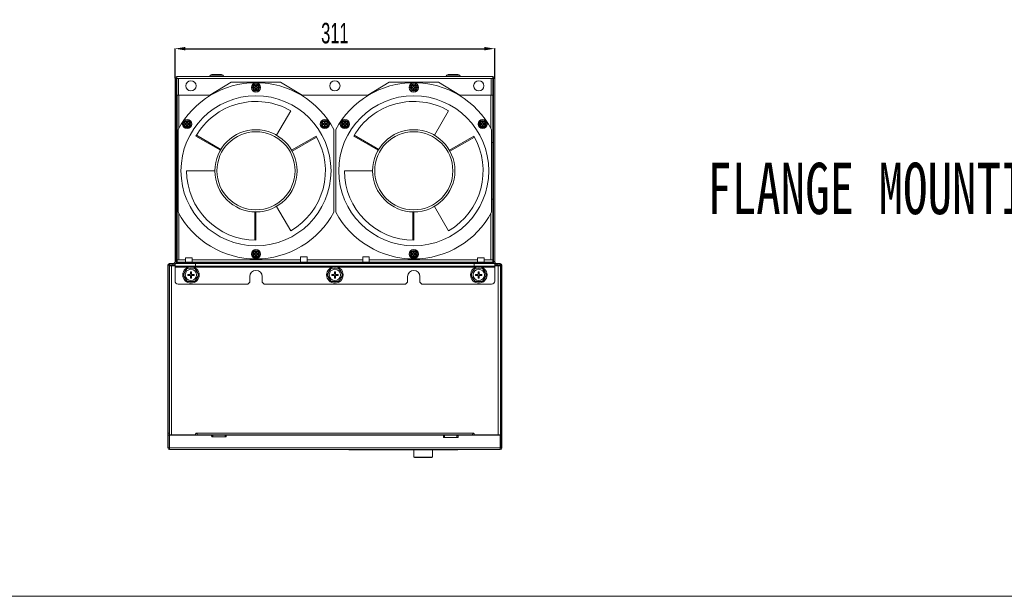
# Model space of a CAD drawing. Header units: millimetres. Extents: x -473 to 23648, y -382 to 1866.
# Tile 407 of 434: x 21267 to 22225, y -382 to 179. Entities that reach past the tile are written whole.
import ezdxf

# ---------------------------------------------------------------- set-up
doc = ezdxf.new("R2010")
doc.units = ezdxf.units.MM
doc.header["$LTSCALE"] = 80
doc.header["$PDMODE"] = 3
doc.header["$PDSIZE"] = 0.3
doc.layers.get('0').update_dxf_attribs({"linetype": 'CONTINUOUS'})
doc.styles.get("Standard").update_dxf_attribs({"font": 'technic_.ttf', "width": 0.7})
doc.dimstyles.get("Standard").update_dxf_attribs({"dimtxt": 3, "dimasz": 3, "dimexe": 0.18, "dimexo": 0.0625, "dimgap": 0.09, "dimtad": 1, "dimdsep": 46, "dimtxsty": 'Standard', "dimcen": 0.09, "dimadec": 0, "dimazin": 0, "dimtol": 1, "dimtp": 0.01, "dimtm": 0.01, "dimtfac": 1, "dimtofl": 0, "dimtmove": 0, "dimatfit": 3, "dimfxl": 1, "dimtolj": 1, "dimarcsym": 0})

# ---------------------------------------------------------------- blocks, each defined once
blk = doc.blocks.new('*D137')
at = {"color": 0, "lineweight": -2, "transparency": 16777216}
for p, q in [((21418.13, 121.78), (21418.13, 150.77)), ((21428.13, 150.59), (21719.13, 150.59)), ((21729.13, 121.78), (21729.13, 150.77))]:
    blk.add_line(p, q, dxfattribs=at)
at = {"color": 0, "lineweight": 0, "transparency": 16777216}
for p in [(21729.13, 150.59), (21418.13, 121.72), (21729.13, 121.72)]:
    blk.add_point(p, dxfattribs=at)
for points in [[(21428.13, 152.26), (21428.13, 148.92), (21418.13, 150.59)], [(21719.13, 148.92), (21719.13, 152.26), (21729.13, 150.59)]]:
    blk.add_solid(points, dxfattribs=at)
at = {"color": 0, "lineweight": 0, "transparency": 16777216, "insert": (21573.63, 165.59), "char_height": 20, "attachment_point": 5}
blk.add_mtext('\\A1;311', dxfattribs=at)

msp = doc.modelspace()

# ---------------------------------------------------------------- linework, layer by layer
at = {"linetype": 'Continuous', "lineweight": 0}
for p, q in [((21451.529, 123.42), (21452.519, 124.74)), ((21464.739, 124.74), (21452.519, 124.74)), ((21463.379, 125.42), (21453.879, 125.42)), ((21465.729, 123.42), (21464.739, 124.74)), ((21681.529, 123.42), (21682.519, 124.74)), ((21694.739, 124.74), (21682.519, 124.74)), ((21693.379, 125.42), (21683.879, 125.42)), ((21695.729, 123.42), (21694.739, 124.74)), ((21418.129, 121.72), (21418.129, -56.58)), ((21419.329, 121.72), (21418.129, 121.72)), ((21419.329, 121.72), (21419.329, -56.58)), ((21727.429, 123.42), (21419.829, 123.42)), ((21419.829, 105.42), (21419.829, 123.42)), ((21419.829, 121.72), (21727.429, 121.72)), ((21421.529, 105.42), (21421.529, 121.72)), ((21452.075, 105.42), (21472.879, 118.067)), ((21472.879, 118.067), (21520.879, 118.067)), ((21520.879, 118.067), (21541.682, 105.42)), ((21605.575, 105.42), (21626.379, 118.067)), ((21626.379, 118.067), (21674.379, 118.067)), ((21674.379, 118.067), (21695.182, 105.42)), ((21725.729, 121.72), (21725.729, 105.42)), ((21727.429, 123.42), (21727.429, 105.42)), ((21727.929, -56.58), (21727.929, 121.72)), ((21727.929, 121.72), (21729.129, 121.72)), ((21729.129, -56.58), (21729.129, 121.72)), ((21419.829, 105.42), (21419.829, 21.12)), ((21419.829, 105.42), (21421.529, 105.42)), ((21420.129, -55.08), (21420.129, 105.42)), ((21452.075, 105.42), (21421.529, 105.42)), ((21421.829, 73.023), (21421.829, 105.42)), ((21494.876, 113.16), (21496.239, 113.16)), ((21496.239, 112.28), (21494.876, 112.28)), ((21496.439, 113.36), (21496.439, 114.722)), ((21496.439, 110.717), (21496.439, 112.08)), ((21497.319, 114.722), (21497.319, 113.36)), ((21497.319, 112.08), (21497.319, 110.717)), ((21497.519, 113.16), (21498.881, 113.16)), ((21498.881, 112.28), (21497.519, 112.28)), ((21605.575, 105.42), (21541.682, 105.42)), ((21648.376, 113.16), (21649.739, 113.16)), ((21649.739, 112.28), (21648.376, 112.28)), ((21649.939, 113.36), (21649.939, 114.722)), ((21649.939, 110.717), (21649.939, 112.08)), ((21650.819, 114.722), (21650.819, 113.36)), ((21650.819, 112.08), (21650.819, 110.717)), ((21651.019, 113.16), (21652.381, 113.16)), ((21652.381, 112.28), (21651.019, 112.28)), ((21725.729, 105.42), (21695.182, 105.42)), ((21725.429, 105.42), (21725.429, 73.023)), ((21727.429, 105.42), (21725.729, 105.42)), ((21727.129, 105.42), (21727.129, -55.08)), ((21727.129, 105.42), (21727.129, 59.22)), ((21727.429, 21.12), (21727.429, 105.42)), ((21516.879, 66.361), (21530.629, 90.176)), ((21670.379, 66.361), (21684.129, 90.176)), ((21427.876, 77.679), (21429.239, 77.679)), ((21429.239, 76.799), (21427.876, 76.799)), ((21429.439, 77.879), (21429.439, 79.241)), ((21430.319, 79.241), (21430.319, 77.879)), ((21430.519, 77.679), (21431.881, 77.679)), ((21431.881, 76.799), (21430.519, 76.799)), ((21561.876, 77.679), (21563.239, 77.679)), ((21563.239, 76.799), (21561.876, 76.799)), ((21563.439, 77.879), (21563.439, 79.241)), ((21564.319, 79.241), (21564.319, 77.879)), ((21564.519, 77.679), (21565.881, 77.679)), ((21565.881, 76.799), (21564.519, 76.799)), ((21581.376, 77.679), (21582.739, 77.679)), ((21582.739, 76.799), (21581.376, 76.799)), ((21582.939, 77.879), (21582.939, 79.241)), ((21583.819, 79.241), (21583.819, 77.879)), ((21584.019, 77.679), (21585.381, 77.679)), ((21585.381, 76.799), (21584.019, 76.799)), ((21715.376, 77.679), (21716.739, 77.679)), ((21716.739, 76.799), (21715.376, 76.799)), ((21716.939, 77.879), (21716.939, 79.241)), ((21717.819, 79.241), (21717.819, 77.879)), ((21718.019, 77.679), (21719.381, 77.679)), ((21719.381, 76.799), (21718.019, 76.799)), ((21421.129, -8.468), (21421.129, 71.907)), ((21429.439, 75.237), (21429.439, 76.599)), ((21430.319, 76.599), (21430.319, 75.237)), ((21563.439, 75.237), (21563.439, 76.599)), ((21564.319, 76.599), (21564.319, 75.237)), ((21572.629, 71.907), (21572.629, -8.468)), ((21574.629, -8.468), (21574.629, 71.907)), ((21582.939, 75.237), (21582.939, 76.599)), ((21583.819, 76.599), (21583.819, 75.237)), ((21716.939, 75.237), (21716.939, 76.599)), ((21717.819, 76.599), (21717.819, 75.237)), ((21726.129, 71.907), (21726.129, -8.468)), ((21420.129, 59.22), (21421.129, 59.22)), ((21462.238, 51.72), (21438.422, 65.47)), ((21462.748, 52.579), (21438.928, 66.332)), ((21531.52, 51.72), (21555.335, 65.47)), ((21532.009, 50.847), (21555.829, 64.6)), ((21615.738, 51.72), (21591.922, 65.47)), ((21616.248, 52.579), (21592.428, 66.332)), ((21685.02, 51.72), (21708.835, 65.47)), ((21685.509, 50.847), (21709.329, 64.6)), ((21727.129, 59.22), (21726.129, 59.22)), ((21456.879, 31.72), (21429.379, 31.72)), ((21610.379, 31.72), (21582.879, 31.72)), ((21419.829, 19.62), (21419.829, 21.12)), ((21419.829, 21.12), (21420.129, 21.12)), ((21419.829, 18.42), (21419.829, 19.62)), ((21420.129, 19.62), (21419.829, 19.62)), ((21727.429, 21.12), (21727.129, 21.12)), ((21727.429, 19.62), (21727.129, 19.62)), ((21727.429, 19.62), (21727.429, 21.12)), ((21727.429, 18.42), (21727.429, 19.62)), ((21419.629, 18.92), (21419.629, 17.42)), ((21419.829, 18.92), (21419.629, 18.92)), ((21419.629, 16.92), (21419.629, 8.92)), ((21420.129, 16.92), (21419.629, 16.92)), ((21419.629, 10.92), (21420.129, 10.92)), ((21420.129, 18.42), (21419.829, 18.42)), ((21727.429, 18.42), (21727.129, 18.42)), ((21727.129, 16.92), (21727.629, 16.92)), ((21727.629, 10.92), (21727.129, 10.92)), ((21727.629, 18.92), (21727.429, 18.92)), ((21727.629, 18.92), (21727.629, 17.42)), ((21727.629, 16.92), (21727.629, 8.92)), ((21419.629, 8.92), (21419.629, -14.28)), ((21419.629, 8.92), (21420.129, 8.92)), ((21420.129, -57.08), (21420.129, 4.22)), ((21420.129, 4.22), (21421.129, 4.22)), ((21727.129, 4.22), (21726.129, 4.22)), ((21727.629, 8.92), (21727.129, 8.92)), ((21727.629, -14.28), (21727.629, 8.92)), ((21495.879, -8.268), (21495.879, -35.773)), ((21496.879, -8.28), (21496.879, -35.78)), ((21516.879, -2.922), (21530.629, -26.737)), ((21649.379, -8.268), (21649.379, -35.773)), ((21650.379, -8.28), (21650.379, -35.78)), ((21670.379, -2.922), (21684.129, -26.737)), ((21419.629, -14.28), (21419.629, -18.78)), ((21419.629, -18.78), (21419.629, -58.58)), ((21419.629, -18.78), (21420.129, -18.78)), ((21421.829, -55.08), (21421.829, -9.584)), ((21725.429, -9.584), (21725.429, -55.08)), ((21727.129, -18.78), (21727.629, -18.78)), ((21727.629, -18.78), (21727.629, -14.28)), ((21727.629, -18.78), (21727.629, -58.58)), ((21419.629, -20.78), (21420.129, -20.78)), ((21419.629, -21.304), (21420.129, -21.304)), ((21727.129, -20.78), (21727.629, -20.78)), ((21727.129, -21.304), (21727.629, -21.304)), ((21496.439, -48.64), (21496.439, -47.278)), ((21497.319, -47.278), (21497.319, -48.64)), ((21649.939, -48.64), (21649.939, -47.278)), ((21650.819, -47.278), (21650.819, -48.64)), ((21419.329, -56.58), (21418.129, -56.58)), ((21420.129, -55.08), (21428.429, -55.08)), ((21420.129, -57.08), (21727.129, -57.08)), ((21420.129, -57.08), (21420.129, -58.28)), ((21422.129, -57.08), (21422.129, -58.28)), ((21428.429, -57.08), (21428.429, -53.08)), ((21434.829, -53.08), (21428.429, -53.08)), ((21434.829, -57.08), (21434.829, -53.08)), ((21434.829, -55.08), (21540.129, -55.08)), ((21494.876, -48.84), (21496.239, -48.84)), ((21496.239, -49.72), (21494.876, -49.72)), ((21496.439, -51.283), (21496.439, -49.92)), ((21497.319, -49.92), (21497.319, -51.283)), ((21497.519, -48.84), (21498.881, -48.84)), ((21498.881, -49.72), (21497.519, -49.72)), ((21546.529, -52.08), (21540.129, -52.08)), ((21540.129, -57.08), (21540.129, -52.08)), ((21546.529, -57.08), (21546.529, -52.08)), ((21546.529, -55.08), (21600.729, -55.08)), ((21600.729, -57.08), (21600.729, -52.08)), ((21607.129, -52.08), (21600.729, -52.08)), ((21607.129, -57.08), (21607.129, -52.08)), ((21607.129, -55.08), (21712.429, -55.08)), ((21648.376, -48.84), (21649.739, -48.84)), ((21649.739, -49.72), (21648.376, -49.72)), ((21649.939, -51.283), (21649.939, -49.92)), ((21650.819, -49.92), (21650.819, -51.283)), ((21651.019, -48.84), (21652.381, -48.84)), ((21652.381, -49.72), (21651.019, -49.72)), ((21712.429, -57.08), (21712.429, -53.08)), ((21718.829, -53.08), (21712.429, -53.08)), ((21718.829, -57.08), (21718.829, -53.08)), ((21718.829, -55.08), (21727.129, -55.08)), ((21725.129, -57.08), (21725.129, -58.28)), ((21727.129, -57.08), (21727.129, -55.08)), ((21727.129, -57.08), (21727.129, -58.28)), ((21727.929, -56.58), (21729.129, -56.58)), ((21411.129, -60.28), (21411.129, -225.58)), ((21411.129, -60.28), (21412.329, -60.28)), ((21412.329, -60.28), (21412.329, -225.428)), ((21412.329, -62.28), (21412.629, -62.28)), ((21412.629, -60.733), (21412.629, -60.58)), ((21414.129, -60.58), (21412.629, -60.58)), ((21412.629, -225.28), (21412.629, -60.78)), ((21412.629, -60.78), (21418.129, -60.78)), ((21412.829, -58.58), (21412.829, -59.78)), ((21412.829, -58.58), (21416.129, -58.58)), ((21416.129, -59.78), (21412.829, -59.78)), ((21414.129, -60.58), (21414.129, -60.78)), ((21414.437, -60.58), (21418.129, -60.58)), ((21414.629, -60.78), (21414.629, -60.58)), ((21414.629, -60.78), (21414.629, -225.28)), ((21415.829, -58.58), (21415.829, -59.78)), ((21416.129, -59.78), (21416.129, -58.58)), ((21418.129, -58.58), (21729.129, -58.58)), ((21418.129, -58.58), (21418.129, -61.08)), ((21729.129, -61.08), (21418.129, -61.08)), ((21418.129, -61.08), (21418.129, -75.58)), ((21430.902, -62.08), (21418.129, -62.08)), ((21419.629, -58.114), (21420.129, -58.114)), ((21420.129, -58.28), (21727.129, -58.28)), ((21426.123, -69.58), (21429.876, -63.08)), ((21429.876, -63.08), (21437.381, -63.08)), ((21433.129, -66.48), (21433.129, -68.58)), ((21434.129, -66.48), (21433.129, -66.48)), ((21434.129, -68.58), (21434.129, -66.48)), ((21570.902, -62.08), (21436.355, -62.08)), ((21437.381, -63.08), (21441.134, -69.58)), ((21438.129, -58.58), (21438.129, -61.08)), ((21566.123, -69.58), (21569.876, -63.08)), ((21569.876, -63.08), (21577.381, -63.08)), ((21574.129, -66.48), (21573.129, -66.48)), ((21573.129, -66.48), (21573.129, -68.58)), ((21574.129, -68.58), (21574.129, -66.48)), ((21710.902, -62.08), (21576.355, -62.08)), ((21577.381, -63.08), (21581.134, -69.58)), ((21706.123, -69.58), (21709.876, -63.08)), ((21709.129, -58.58), (21709.129, -61.08)), ((21709.876, -63.08), (21717.381, -63.08)), ((21713.129, -66.48), (21713.129, -68.58)), ((21714.129, -66.48), (21713.129, -66.48)), ((21714.129, -68.58), (21714.129, -66.48)), ((21729.129, -62.08), (21716.355, -62.08)), ((21717.381, -63.08), (21721.134, -69.58)), ((21727.129, -58.114), (21727.629, -58.114)), ((21729.129, -58.58), (21729.129, -61.08)), ((21729.129, -60.58), (21732.82, -60.58)), ((21734.629, -60.78), (21729.129, -60.78)), ((21729.129, -75.58), (21729.129, -61.08)), ((21731.129, -58.58), (21734.429, -58.58)), ((21731.129, -59.78), (21731.129, -58.58)), ((21734.429, -59.78), (21731.129, -59.78)), ((21731.429, -58.58), (21731.429, -59.78)), ((21732.629, -60.58), (21732.629, -60.78)), ((21732.629, -225.28), (21732.629, -60.78)), ((21733.129, -60.58), (21734.629, -60.58)), ((21733.129, -60.733), (21733.129, -60.58)), ((21734.429, -58.58), (21734.429, -59.78)), ((21734.629, -60.58), (21734.629, -60.733)), ((21734.629, -225.28), (21734.629, -60.78)), ((21734.929, -62.28), (21734.629, -62.28)), ((21734.929, -225.58), (21734.929, -60.28)), ((21736.129, -60.28), (21734.929, -60.28)), ((21736.129, -60.28), (21736.129, -225.58)), ((21412.329, -68.58), (21412.629, -68.58)), ((21426.123, -69.58), (21429.876, -76.08)), ((21429.876, -76.08), (21437.381, -76.08)), ((21430.529, -69.08), (21430.529, -70.08)), ((21432.629, -69.08), (21430.529, -69.08)), ((21430.529, -70.08), (21432.629, -70.08)), ((21433.129, -70.58), (21433.129, -72.68)), ((21433.129, -72.68), (21434.129, -72.68)), ((21434.129, -72.68), (21434.129, -70.58)), ((21436.729, -69.08), (21434.629, -69.08)), ((21434.629, -70.08), (21436.729, -70.08)), ((21436.729, -70.08), (21436.729, -69.08)), ((21437.381, -76.08), (21441.134, -69.58)), ((21488.879, -78.58), (21490.879, -76.58)), ((21490.879, -76.58), (21490.879, -71.28)), ((21502.879, -76.58), (21502.879, -71.28)), ((21502.879, -76.58), (21504.879, -78.58)), ((21566.123, -69.58), (21569.876, -76.08)), ((21569.876, -76.08), (21577.381, -76.08)), ((21572.629, -69.08), (21570.529, -69.08)), ((21570.529, -69.08), (21570.529, -70.08)), ((21570.529, -70.08), (21572.629, -70.08)), ((21573.129, -70.58), (21573.129, -72.68)), ((21573.129, -72.68), (21574.129, -72.68)), ((21574.129, -72.68), (21574.129, -70.58)), ((21576.729, -69.08), (21574.629, -69.08)), ((21574.629, -70.08), (21576.729, -70.08)), ((21576.729, -70.08), (21576.729, -69.08)), ((21577.381, -76.08), (21581.134, -69.58)), ((21642.379, -78.58), (21644.379, -76.58)), ((21644.379, -76.58), (21644.379, -71.28)), ((21656.379, -76.58), (21656.379, -71.28)), ((21656.379, -76.58), (21658.379, -78.58)), ((21706.123, -69.58), (21709.876, -76.08)), ((21709.876, -76.08), (21717.381, -76.08)), ((21710.529, -69.08), (21710.529, -70.08)), ((21712.629, -69.08), (21710.529, -69.08)), ((21710.529, -70.08), (21712.629, -70.08)), ((21713.129, -70.58), (21713.129, -72.68)), ((21713.129, -72.68), (21714.129, -72.68)), ((21714.129, -72.68), (21714.129, -70.58)), ((21716.729, -69.08), (21714.629, -69.08)), ((21714.629, -70.08), (21716.729, -70.08)), ((21716.729, -70.08), (21716.729, -69.08)), ((21717.381, -76.08), (21721.134, -69.58)), ((21734.929, -68.58), (21734.629, -68.58)), ((21412.629, -78.78), (21412.329, -78.78)), ((21421.129, -78.58), (21488.879, -78.58)), ((21504.879, -78.58), (21642.379, -78.58)), ((21658.379, -78.58), (21726.129, -78.58)), ((21734.629, -78.78), (21734.929, -78.78)), ((21412.629, -98.78), (21412.329, -98.78)), ((21734.629, -98.78), (21734.929, -98.78)), ((21412.329, -108.28), (21412.629, -108.28)), ((21412.329, -114.58), (21412.629, -114.58)), ((21734.929, -108.28), (21734.629, -108.28)), ((21734.929, -114.58), (21734.629, -114.58)), ((21412.329, -124.58), (21412.629, -124.58)), ((21412.329, -130.88), (21412.629, -130.88)), ((21734.929, -124.58), (21734.629, -124.58)), ((21734.929, -130.88), (21734.629, -130.88)), ((21412.329, -167.08), (21412.629, -167.08)), ((21734.929, -167.08), (21734.629, -167.08)), ((21412.329, -173.38), (21412.629, -173.38)), ((21734.929, -173.38), (21734.629, -173.38)), ((21412.329, -223.58), (21411.129, -223.58)), ((21411.129, -225.58), (21411.129, -237.88)), ((21411.129, -225.58), (21412.329, -225.58)), ((21412.329, -225.58), (21412.329, -237.88)), ((21412.429, -225.58), (21412.429, -224.38)), ((21412.429, -224.38), (21412.629, -224.38)), ((21412.429, -225.58), (21412.829, -225.58)), ((21412.629, -225.28), (21438.129, -225.28)), ((21412.829, -225.58), (21412.829, -238.531)), ((21412.829, -225.58), (21453.629, -225.58)), ((21413.329, -225.28), (21413.329, -225.58)), ((21414.629, -225.58), (21414.629, -225.28)), ((21438.129, -225.28), (21438.129, -224.33)), ((21438.129, -225.58), (21438.129, -225.28)), ((21438.879, -223.58), (21708.379, -223.58)), ((21439.282, -223.88), (21438.879, -223.88)), ((21439.262, -224.145), (21439.39, -224.378)), ((21439.39, -224.079), (21439.489, -224.343)), ((21439.39, -224.378), (21439.489, -224.643)), ((21439.611, -224.879), (21439.629, -225.101)), ((21439.629, -225.28), (21439.629, -225.101)), ((21707.629, -225.28), (21439.629, -225.28)), ((21439.629, -225.28), (21453.829, -225.28)), ((21439.629, -225.48), (21439.629, -225.28)), ((21439.629, -225.48), (21453.829, -225.48)), ((21453.629, -225.58), (21453.629, -226.68)), ((21453.829, -225.28), (21453.829, -227.1)), ((21453.829, -225.78), (21454.829, -225.78)), ((21454.229, -227.28), (21454.441, -227.204)), ((21467.429, -227.28), (21454.229, -227.28)), ((21454.728, -226.772), (21454.801, -226.495)), ((21454.801, -226.495), (21454.829, -226.211)), ((21466.829, -225.58), (21454.829, -225.58)), ((21454.829, -225.58), (21454.829, -226.211)), ((21466.829, -225.58), (21466.829, -226.211)), ((21466.829, -225.78), (21467.829, -225.78)), ((21466.856, -226.495), (21466.829, -226.211)), ((21466.93, -226.772), (21466.856, -226.495)), ((21467.829, -225.28), (21679.429, -225.28)), ((21467.829, -225.28), (21467.829, -227.1)), ((21467.829, -225.48), (21679.429, -225.48)), ((21468.029, -225.58), (21679.229, -225.58)), ((21468.029, -225.58), (21468.029, -226.68)), ((21679.229, -225.58), (21679.229, -227.38)), ((21680.138, -226.246), (21679.425, -226.246)), ((21680.429, -226.517), (21679.426, -226.248)), ((21679.429, -225.28), (21679.429, -227.78)), ((21679.429, -225.78), (21680.429, -225.78)), ((21680.186, -227.78), (21679.429, -227.78)), ((21693.029, -227.98), (21679.829, -227.98)), ((21680.384, -227.419), (21680.429, -227.092)), ((21692.429, -225.58), (21680.429, -225.58)), ((21680.429, -225.581), (21680.429, -227.092)), ((21692.429, -225.581), (21692.429, -227.092)), ((21692.429, -225.78), (21693.429, -225.78)), ((21692.474, -227.419), (21692.429, -227.092)), ((21693.429, -227.78), (21692.671, -227.78)), ((21693.429, -225.28), (21707.629, -225.28)), ((21693.429, -225.28), (21693.429, -227.78)), ((21693.429, -225.48), (21707.629, -225.48)), ((21693.629, -225.58), (21734.429, -225.58)), ((21693.629, -225.58), (21693.629, -227.38)), ((21707.646, -224.879), (21707.629, -225.101)), ((21707.629, -225.28), (21707.629, -225.101)), ((21707.629, -225.48), (21707.629, -225.28)), ((21707.867, -224.079), (21707.768, -224.343)), ((21707.867, -224.378), (21707.768, -224.643)), ((21707.995, -224.145), (21707.867, -224.378)), ((21708.379, -223.88), (21707.975, -223.88)), ((21709.129, -225.28), (21709.129, -224.33)), ((21734.629, -225.28), (21709.129, -225.28)), ((21709.129, -225.58), (21709.129, -225.28)), ((21732.629, -225.28), (21732.629, -225.58)), ((21733.929, -225.28), (21733.929, -225.58)), ((21734.429, -225.58), (21734.829, -225.58)), ((21734.429, -225.58), (21734.429, -238.531)), ((21734.629, -224.38), (21734.829, -224.38)), ((21734.829, -225.58), (21734.829, -224.38)), ((21734.929, -223.58), (21736.129, -223.58)), ((21736.129, -225.58), (21734.929, -225.58)), ((21734.929, -237.88), (21734.929, -225.58)), ((21736.129, -237.88), (21736.129, -225.58)), ((21411.129, -237.88), (21412.329, -237.88)), ((21734.429, -237.88), (21412.829, -237.88)), ((21412.829, -239.58), (21412.829, -238.531)), ((21734.429, -239.58), (21734.429, -238.531)), ((21736.129, -237.88), (21734.929, -237.88)), ((21734.429, -239.58), (21412.829, -239.58)), ((21587.129, -239.78), (21587.129, -239.58)), ((21587.129, -239.78), (21587.129, -239.58)), ((21587.129, -239.78), (21693.129, -239.78)), ((21599.129, -239.78), (21599.129, -239.58)), ((21650.529, -246.846), (21650.529, -239.78)), ((21650.529, -246.846), (21668.529, -246.846)), ((21651.029, -246.846), (21651.029, -247.046)), ((21667.729, -247.346), (21651.329, -247.346)), ((21668.029, -246.846), (21668.029, -247.046)), ((21668.529, -246.846), (21668.529, -239.78)), ((21681.129, -239.78), (21681.129, -239.58)), ((21693.129, -239.78), (21693.129, -239.58))]:
    msp.add_line(p, q, dxfattribs=at)
at = {"lineweight": 0}
msp.add_lwpolyline([(18923.131, 1866.215), (23639.453, 1866.215), (23639.453, -382.445), (18923.131, -382.445)], close=True, dxfattribs=at)
at = {"linetype": 'Continuous', "lineweight": 0}
for points in [[(21438.879, -223.58), (21439.089, -223.656), (21439.263, -223.845), (21439.39, -224.079)], [(21438.879, -223.88), (21439.01, -223.884), (21439.132, -223.894), (21439.244, -223.909), (21439.304, -223.92)], [(21439.489, -224.343), (21439.563, -224.615), (21439.611, -224.879)], [(21454.441, -227.204), (21454.61, -227.018), (21454.728, -226.772)], [(21467.429, -227.28), (21467.216, -227.204), (21467.048, -227.018), (21466.93, -226.772)], [(21679.829, -227.98), (21680.069, -227.903), (21680.261, -227.701), (21680.384, -227.419)], [(21693.029, -227.98), (21692.789, -227.903), (21692.596, -227.701), (21692.474, -227.419)], [(21707.768, -224.343), (21707.694, -224.615), (21707.646, -224.879)], [(21708.379, -223.58), (21708.168, -223.656), (21707.995, -223.845), (21707.867, -224.079)], [(21708.379, -223.88), (21708.247, -223.884), (21708.125, -223.894), (21708.013, -223.909), (21707.954, -223.92)]]:
    msp.add_lwpolyline(points, dxfattribs=at)
for centre, radius in [((21433.629, 114.42), 5), ((21496.879, 112.72), 4.5), ((21496.879, 112.72), 3.5), ((21496.879, 112.72), 2.571), ((21573.629, 114.42), 5), ((21650.379, 112.72), 4.5), ((21650.379, 112.72), 3.5), ((21650.379, 112.72), 2.571), ((21713.629, 114.42), 5), ((21496.879, 31.72), 73), ((21650.379, 31.72), 73), ((21429.879, 77.239), 4.5), ((21429.879, 77.239), 3.5), ((21429.879, 77.239), 2.571), ((21563.879, 77.239), 4.5), ((21563.879, 77.239), 3.5), ((21563.879, 77.239), 2.571), ((21583.379, 77.239), 4.5), ((21583.379, 77.239), 3.5), ((21583.379, 77.239), 2.571), ((21717.379, 77.239), 4.5), ((21717.379, 77.239), 3.5), ((21717.379, 77.239), 2.571), ((21496.879, 31.72), 40), ((21496.879, 31.72), 38), ((21650.379, 31.72), 40), ((21650.379, 31.72), 38), ((21496.879, -49.28), 4.5), ((21496.879, -49.28), 3.5), ((21496.879, -49.28), 2.571), ((21650.379, -49.28), 4.5), ((21650.379, -49.28), 3.5), ((21650.379, -49.28), 2.571), ((21433.629, -69.58), 8), ((21433.629, -69.58), 5.5), ((21573.629, -69.58), 8), ((21573.629, -69.58), 5.5), ((21713.629, -69.58), 8), ((21713.629, -69.58), 5.5)]:
    msp.add_circle(centre, radius, dxfattribs=at)
for centre, radius, start, end in [((21453.879, 123.72), 1.7, 90, 143.130102), ((21463.379, 123.72), 1.7, 36.869898, 90), ((21683.879, 123.72), 1.7, 90, 143.130102), ((21693.379, 123.72), 1.7, 36.869898, 90), ((21419.829, 121.72), 1.7, 90, 180), ((21419.829, 121.72), 0.5, 90, 180), ((21496.879, 31.72), 85.75, 27.946947, 152.053053), ((21496.879, 112.72), 3.5, 100.718563, 101.43374), ((21496.879, 112.72), 3.5, 79.281766, 90), ((21650.379, 31.72), 85.75, 27.946947, 152.053053), ((21650.379, 112.72), 3.5, 270, 90), ((21727.429, 121.72), 1.7, 0, 90), ((21727.429, 121.72), 0.5, 0, 90), ((21496.879, 112.72), 2.05, 167.605936, 192.394064), ((21496.879, 112.72), 3.5, 258.566474, 259.281766), ((21496.239, 113.36), 0.2, 270, 0), ((21496.239, 112.08), 0.2, 0, 90), ((21496.879, 112.72), 2.05, 77.605936, 102.394064), ((21496.879, 112.72), 2.05, 257.605936, 282.394064), ((21497.519, 113.36), 0.2, 180, 270), ((21497.519, 112.08), 0.2, 90, 180), ((21496.879, 112.72), 2.05, 347.605936, 12.394064), ((21650.379, 112.72), 2.05, 167.605936, 192.394064), ((21650.379, 112.72), 3.5, 258.566474, 259.281766), ((21649.739, 113.36), 0.2, 270, 0), ((21649.739, 112.08), 0.2, 0, 90), ((21650.379, 112.72), 2.05, 77.605936, 102.394064), ((21650.379, 112.72), 2.05, 257.605936, 282.394064), ((21651.019, 113.36), 0.2, 180, 270), ((21651.019, 112.08), 0.2, 90, 180), ((21650.379, 112.72), 2.05, 347.605936, 12.394064), ((21496.879, 31.72), 67.5, 60, 150), ((21650.379, 31.72), 67.5, 60, 150), ((21429.879, 77.239), 3.5, 90, 259.281766), ((21429.879, 77.239), 2.05, 167.605936, 192.394064), ((21429.239, 77.879), 0.2, 270, 0), ((21429.239, 76.599), 0.2, 0, 90), ((21429.879, 77.239), 2.05, 77.605936, 102.394064), ((21430.519, 77.879), 0.2, 180, 270), ((21430.519, 76.599), 0.2, 90, 180), ((21429.879, 77.239), 2.05, 347.605936, 12.394064), ((21563.879, 77.239), 2.05, 167.605936, 192.394064), ((21563.879, 77.239), 3.5, 100.718563, 101.43374), ((21563.239, 77.879), 0.2, 270, 0), ((21563.239, 76.599), 0.2, 0, 90), ((21563.879, 77.239), 2.05, 77.605936, 102.394064), ((21563.879, 77.239), 3.5, 79.281766, 90), ((21564.519, 77.879), 0.2, 180, 270), ((21564.519, 76.599), 0.2, 90, 180), ((21563.879, 77.239), 2.05, 347.605936, 12.394064), ((21583.379, 77.239), 2.05, 167.605936, 192.394064), ((21582.739, 77.879), 0.2, 270, 0), ((21582.739, 76.599), 0.2, 0, 90), ((21583.379, 77.239), 2.05, 77.605936, 102.394064), ((21583.379, 77.239), 3.5, 79.281766, 90), ((21584.019, 77.879), 0.2, 180, 270), ((21584.019, 76.599), 0.2, 90, 180), ((21583.379, 77.239), 2.05, 347.605936, 12.394064), ((21717.379, 77.239), 2.05, 167.605936, 192.394064), ((21716.739, 77.879), 0.2, 270, 0), ((21716.739, 76.599), 0.2, 0, 90), ((21717.379, 77.239), 2.05, 77.605936, 102.394064), ((21717.379, 77.239), 3.5, 270, 90), ((21718.019, 77.879), 0.2, 180, 270), ((21718.019, 76.599), 0.2, 90, 180), ((21717.379, 77.239), 2.05, 347.605936, 12.394064), ((21429.879, 77.239), 2.05, 257.605936, 282.394064), ((21429.879, 77.239), 3.5, 270, 280.718563), ((21563.879, 77.239), 3.5, 258.566474, 259.281766), ((21563.879, 77.239), 2.05, 257.605936, 282.394064), ((21563.879, 77.239), 3.5, 270, 280.718563), ((21583.379, 77.239), 3.5, 258.566474, 259.281766), ((21583.379, 77.239), 2.05, 257.605936, 282.394064), ((21583.379, 77.239), 3.5, 270, 280.718563), ((21717.379, 77.239), 2.05, 257.605936, 282.394064), ((21496.879, 31.72), 67.5, 300, 30), ((21650.379, 31.72), 67.5, 300, 30), ((21496.879, 31.72), 67.5, 180, 270), ((21650.379, 31.72), 67.5, 180, 270), ((21421.629, 16.92), 2, 139.396266, 180), ((21725.629, 16.92), 2, 0, 40.603734), ((21496.879, 31.72), 85.75, 207.946947, 332.053053), ((21650.379, 31.72), 85.75, 207.946947, 332.053053), ((21421.629, -14.28), 2, 139.396266, 180), ((21725.629, -14.28), 2, 0, 40.603734), ((21496.879, -49.28), 3.5, 100.718563, 101.43374), ((21496.879, -49.28), 2.05, 77.605936, 102.394064), ((21650.379, -49.28), 3.5, 258.566474, 79.281766), ((21650.379, -49.28), 2.05, 77.605936, 102.394064), ((21416.129, -56.58), 2, 270, 0), ((21416.129, -56.58), 3.2, 319.85485, 0), ((21496.879, -49.28), 2.05, 167.605936, 192.394064), ((21496.879, -49.28), 3.5, 258.566474, 280.718563), ((21496.239, -48.64), 0.2, 270, 0), ((21496.239, -49.92), 0.2, 0, 90), ((21496.879, -49.28), 2.05, 257.605936, 282.394064), ((21497.519, -48.64), 0.2, 180, 270), ((21497.519, -49.92), 0.2, 90, 180), ((21496.879, -49.28), 2.05, 347.605936, 12.394064), ((21650.379, -49.28), 2.05, 167.605936, 192.394064), ((21649.739, -48.64), 0.2, 270, 0), ((21649.739, -49.92), 0.2, 0, 90), ((21650.379, -49.28), 2.05, 257.605936, 282.394064), ((21651.019, -48.64), 0.2, 180, 270), ((21651.019, -49.92), 0.2, 90, 180), ((21650.379, -49.28), 2.05, 347.605936, 12.394064), ((21731.129, -56.58), 3.2, 180, 220.14515), ((21731.129, -56.58), 2, 180, 270), ((21412.829, -60.28), 1.7, 90, 180), ((21412.829, -60.28), 0.5, 90, 180), ((21416.129, -56.58), 3.2, 270, 310.14515), ((21433.629, -69.58), 6.82, 132.378886, 167.621114), ((21433.629, -69.58), 7.006, 111.900143, 128.099857), ((21433.629, -69.58), 6.82, 72.378886, 107.621114), ((21433.629, -69.58), 7.006, 51.900143, 68.099857), ((21433.629, -69.58), 6.82, 12.378886, 47.621114), ((21496.879, -71.28), 6, 0, 180), ((21573.629, -69.58), 6.82, 132.378886, 167.621114), ((21573.629, -69.58), 7.006, 111.900143, 128.099857), ((21573.629, -69.58), 6.82, 72.378886, 107.621114), ((21573.629, -69.58), 7.006, 51.900143, 68.099857), ((21573.629, -69.58), 6.82, 12.378886, 47.621114), ((21650.379, -71.28), 6, 0, 180), ((21713.629, -69.58), 6.82, 132.378886, 167.621114), ((21713.629, -69.58), 7.006, 111.900143, 128.099857), ((21713.629, -69.58), 6.82, 72.378886, 107.621114), ((21713.629, -69.58), 7.006, 51.900143, 68.099857), ((21713.629, -69.58), 6.82, 12.378886, 47.621114), ((21731.129, -56.58), 3.2, 229.85485, 270), ((21734.429, -60.28), 1.7, 0, 90), ((21734.429, -60.28), 0.5, 0, 90), ((21414.029, -68.58), 1.7, 180, 214.182531), ((21421.129, -75.58), 3, 180, 270), ((21433.629, -69.58), 7.006, 171.900143, 188.099857), ((21433.629, -69.58), 6.82, 192.378886, 227.621114), ((21433.629, -69.58), 7.006, 231.900143, 248.099857), ((21433.629, -69.58), 6.82, 252.378886, 287.621114), ((21432.629, -68.58), 0.5, 270, 0), ((21432.629, -70.58), 0.5, 0, 90), ((21434.629, -68.58), 0.5, 180, 270), ((21434.629, -70.58), 0.5, 90, 180), ((21433.629, -69.58), 7.006, 291.900143, 308.099857), ((21433.629, -69.58), 6.82, 312.378886, 347.621114), ((21433.629, -69.58), 7.006, 351.900143, 8.099857), ((21573.629, -69.58), 7.006, 171.900143, 188.099857), ((21573.629, -69.58), 6.82, 192.378886, 227.621114), ((21573.629, -69.58), 7.006, 231.900143, 248.099857), ((21573.629, -69.58), 6.82, 252.378886, 287.621114), ((21572.629, -68.58), 0.5, 270, 0), ((21572.629, -70.58), 0.5, 0, 90), ((21574.629, -68.58), 0.5, 180, 270), ((21574.629, -70.58), 0.5, 90, 180), ((21573.629, -69.58), 7.006, 291.900143, 308.099857), ((21573.629, -69.58), 6.82, 312.378886, 347.621114), ((21573.629, -69.58), 7.006, 351.900143, 8.099857), ((21713.629, -69.58), 7.006, 171.900143, 188.099857), ((21713.629, -69.58), 6.82, 192.378886, 227.621114), ((21713.629, -69.58), 7.006, 231.900143, 248.099857), ((21713.629, -69.58), 6.82, 252.378886, 287.621114), ((21712.629, -68.58), 0.5, 270, 0), ((21712.629, -70.58), 0.5, 0, 90), ((21714.629, -68.58), 0.5, 180, 270), ((21714.629, -70.58), 0.5, 90, 180), ((21713.629, -69.58), 7.006, 291.900143, 308.099857), ((21713.629, -69.58), 6.82, 312.378886, 347.621114), ((21713.629, -69.58), 7.006, 351.900143, 8.099857), ((21726.129, -75.58), 3, 270, 0), ((21733.229, -68.58), 1.7, 325.817469, 0), ((21414.029, -114.58), 1.7, 180, 214.182531), ((21733.229, -114.58), 1.7, 325.817469, 0), ((21414.029, -130.88), 1.7, 180, 213.995421), ((21733.229, -130.88), 1.7, 326.004579, 0), ((21414.029, -173.38), 1.7, 180, 214.182531), ((21733.229, -173.38), 1.7, 325.817469, 0), ((21413.329, -225.68), 1.3, 4.922032, 18.899788), ((21438.879, -224.33), 0.75, 90, 180), ((21438.879, -224.63), 0.75, 90, 150), ((21454.229, -226.68), 0.6, 180, 270), ((21467.429, -226.68), 0.6, 270, 0), ((21679.829, -227.38), 0.6, 180, 270), ((21680.138, -238.246), 12, 88.599855, 90), ((21693.029, -227.38), 0.6, 270, 0), ((21708.379, -224.33), 0.75, 0, 90), ((21708.379, -224.63), 0.75, 30, 90), ((21733.929, -225.68), 1.3, 161.100212, 175.077968), ((21412.829, -237.88), 1.7, 180, 270), ((21412.829, -237.88), 0.5, 180, 270), ((21734.429, -237.88), 1.7, 270, 0), ((21734.429, -237.88), 0.5, 270, 0), ((21651.329, -247.046), 0.3, 180, 270.000008), ((21667.729, -247.046), 0.3, 269.999992, 0)]:
    msp.add_arc(centre, radius, start, end, dxfattribs=at)

# ---------------------------------------------------------------- texts
at = {"lineweight": 0, "insert": (21935.887, 39.578), "char_height": 50, "width": 1058.23335, "attachment_point": 1}
msp.add_mtext('{\\fSimSun|b0|i0|c134|p2;FLANGE MOUNTING}', dxfattribs=at)

# ---------------------------------------------------------------- dimensions: what is measured, and where the dimension line sits
at = {"color": 3, "lineweight": 0}
dim = msp.add_linear_dim(base=(21729.129, 150.59), p1=(21418.129, 121.72), p2=(21729.129, 121.72), dimstyle='Standard', override={"dimtxt": 20, "dimasz": 10, "dimgap": 5, "dimtol": 0}, dxfattribs=at)
dim.commit()
dim.dimension.update_dxf_attribs({"geometry": '*D137', "text_midpoint": (21573.629, 150.59), "dimtype": 160})

doc.saveas('drawing.dxf')
